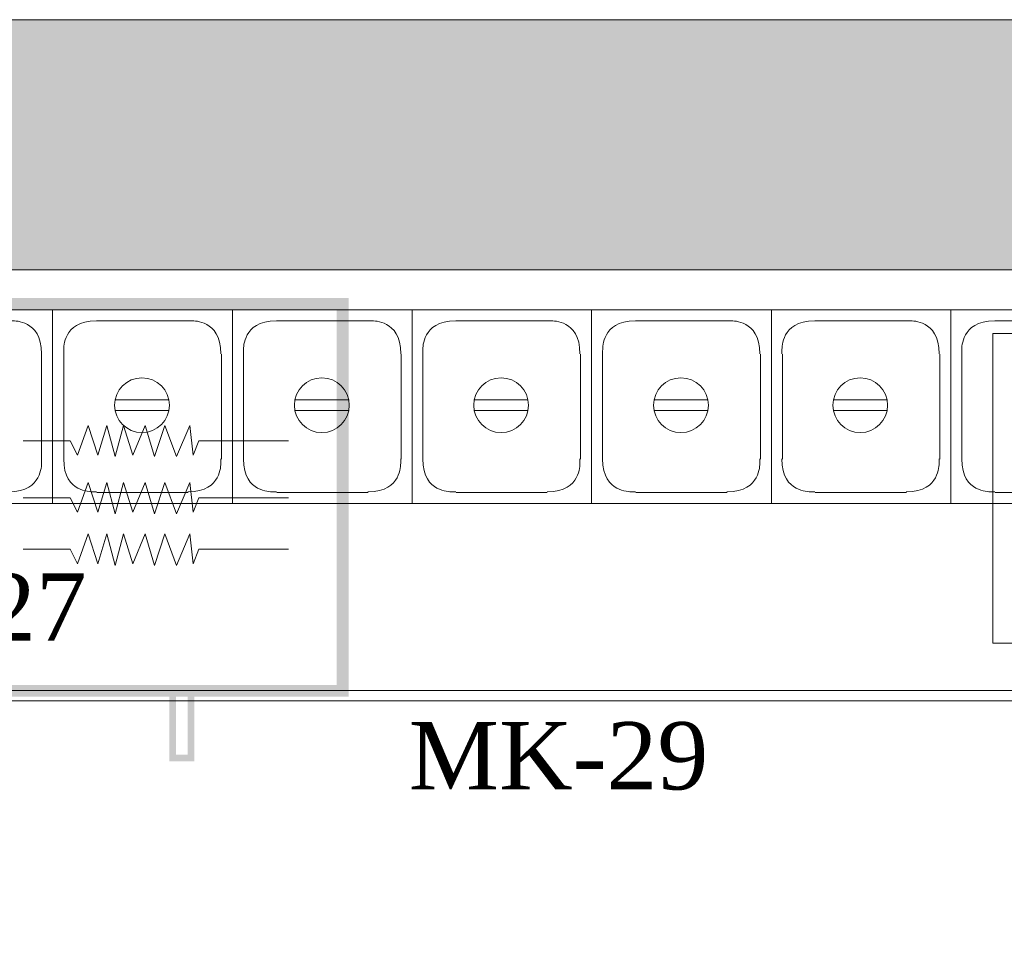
# Model space of a CAD drawing. Extents: x 3940905 to 4145695, y 925352 to 1109797.
# Tile 589 of 656: x 4011719 to 4012624, y 1101460 to 1102308. Entities that reach past the tile are written whole.
import ezdxf

# ---------------------------------------------------------------- set-up
doc = ezdxf.new("R2010")
doc.units = 0
doc.header["$LTSCALE"] = 750
doc.header["$MEASUREMENT"] = 0
doc.linetypes.add('DASHED', pattern=[0.75, 0.5, -0.25])
for name, color, linetype, lineweight in [('CKD Equipments', 252, 'CONTINUOUS', 0), ('HATCH', 7, 'CONTINUOUS', 0), ('wall', 7, 'CONTINUOUS', 25)]:
    doc.layers.add(name, color=color, linetype=linetype, lineweight=lineweight)
doc.layers.add('PDF_A - TEXT', color=7, linetype='CONTINUOUS')
doc.styles.add('CKD_Dimension Text', font='BOOKOS.TTF')

msp = doc.modelspace()

# ---------------------------------------------------------------- hatches: boundary and pattern name
at = {"layer": 'CKD Equipments', "true_color": 0xff00ff}
h = msp.add_hatch(color=6, dxfattribs=at)
h.paths.add_polyline_path([(4012021.29, 1102052.39), (4012010.1, 1101696.73), (4012021.29, 1101686.05)])
h.paths.add_polyline_path([(4012010.1, 1102041.71), (4012021.29, 1102052.39), (4012010.1, 1101696.73)])
h.paths.add_polyline_path([(4011247.89, 1102052.39), (4012010.1, 1102041.71), (4012021.29, 1102052.39)])
h.paths.add_polyline_path([(4011259.09, 1102041.71), (4011247.89, 1102052.39), (4012010.1, 1102041.71)])
h.paths.add_polyline_path([(4011247.89, 1101686.05), (4011259.09, 1102041.71), (4011247.89, 1102052.39)])
h.paths.add_polyline_path([(4011259.09, 1101696.73), (4011247.89, 1101686.05), (4011259.09, 1102041.71)])
h.paths.add_polyline_path([(4012021.29, 1101686.05), (4011259.09, 1101696.73), (4011247.89, 1101686.05)])
h.paths.add_polyline_path([(4012010.1, 1101696.73), (4012021.29, 1101686.05), (4011259.09, 1101696.73)])
h = msp.add_hatch(color=6, dxfattribs=at)
h.paths.add_polyline_path([(4011856.43, 1101690.12), (4011862.54, 1101632.62), (4011862.54, 1101690.12)])
h.paths.add_polyline_path([(4011856.43, 1101626.52), (4011856.43, 1101690.12), (4011862.54, 1101632.62)])
h = msp.add_hatch(color=6, dxfattribs=at)
h.paths.add_polyline_path([(4011879.33, 1101626.52), (4011873.23, 1101690.12), (4011873.23, 1101632.62)])
h.paths.add_polyline_path([(4011879.33, 1101690.12), (4011879.33, 1101626.52), (4011873.23, 1101690.12)])
h = msp.add_hatch(color=6, dxfattribs=at)
h.paths.add_polyline_path([(4011856.43, 1101626.52), (4011873.23, 1101632.62), (4011862.54, 1101632.62)])
h.paths.add_polyline_path([(4011879.33, 1101626.52), (4011856.43, 1101626.52), (4011873.23, 1101632.62)])
at = {"layer": 'HATCH'}
h = msp.add_hatch(color=8, dxfattribs=at)
h.dxf.hatch_style = 1
h.paths.add_polyline_path([(4016977.74, 1102308.44), (4004382.74, 1102308.44), (4004382.74, 1088263.44), (4004252.74, 1088263.44), (4004252.74, 1074300.44), (4004415.74, 1074300.44), (4004415.74, 1067776.41), (4004872.74, 1067776.41), (4004872.74, 1072350.44), (4004872.74, 1074463.44), (4004482.74, 1074463.44), (4004482.74, 1088033.46), (4004607.74, 1088033.43), (4004607.74, 1102078.44), (4016977.74, 1102078.44)])

# ---------------------------------------------------------------- linework, layer by layer
at = {"layer": 'CKD Equipments', "linetype": 'DASHED', "ltscale": 25}
for p, q in [((4013054.18, 1102041.71), (4011228.56, 1102041.71)), ((4011228.56, 1101681.98), (4013054.18, 1101681.98))]:
    msp.add_line(p, q, dxfattribs=at)
at = {"layer": 'CKD Equipments', "color": 252, "true_color": 0x989898}
for p, q in [((4011254, 1102041.71), (4013054.18, 1102041.71)), ((4011254, 1101691.65), (4013054.18, 1101691.65))]:
    msp.add_line(p, q, dxfattribs=at)
at = {"layer": 'CKD Equipments', "color": 4, "true_color": 0x00ffff}
for p, q in [((4011584.22, 1102041.71), (4011749.07, 1102041.71)), ((4011749.07, 1101863.63), (4011749.07, 1102041.71)), ((4011749.07, 1102041.71), (4011749.07, 1101863.63)), ((4011749.07, 1101863.63), (4011749.07, 1102041.71)), ((4011749.07, 1102041.71), (4011914.44, 1102041.71)), ((4011749.07, 1102041.71), (4011749.07, 1101863.63)), ((4011749.07, 1102041.71), (4011749.07, 1101863.63)), ((4011749.07, 1101863.63), (4011749.07, 1102041.71)), ((4011914.44, 1102041.71), (4011914.44, 1101863.63)), ((4011914.44, 1102041.71), (4011914.44, 1101863.63)), ((4011914.44, 1101863.63), (4011914.44, 1102041.71)), ((4011914.44, 1102041.71), (4012079.8, 1102041.71)), ((4012079.8, 1102041.71), (4012079.8, 1101863.63)), ((4012079.8, 1102041.71), (4012079.8, 1101863.63)), ((4012079.8, 1101863.63), (4012079.8, 1102041.71)), ((4012079.8, 1102041.71), (4012244.66, 1102041.71)), ((4012244.66, 1102041.71), (4012244.66, 1101863.63)), ((4012244.66, 1102041.71), (4012244.66, 1101863.63)), ((4012244.66, 1101863.63), (4012244.66, 1102041.71)), ((4012244.66, 1102041.71), (4012244.66, 1101863.63)), ((4012244.66, 1101863.63), (4012244.66, 1102041.71)), ((4012244.66, 1102041.71), (4012244.66, 1101863.63)), ((4012244.66, 1101863.63), (4012244.66, 1102041.71)), ((4012244.66, 1102041.71), (4012244.66, 1101863.63)), ((4012244.66, 1101863.63), (4012244.66, 1102041.71)), ((4012244.66, 1102041.71), (4012244.66, 1101863.63)), ((4012244.66, 1101863.63), (4012244.66, 1102041.71)), ((4012244.66, 1101863.63), (4012244.66, 1102041.71)), ((4012244.66, 1102041.71), (4012410.02, 1102041.71)), ((4012410.02, 1102041.71), (4012410.02, 1101863.63)), ((4012410.02, 1102041.71), (4012410.02, 1101863.63)), ((4012410.02, 1101863.63), (4012410.02, 1102041.71)), ((4012410.02, 1102041.71), (4012410.02, 1101863.63)), ((4012410.02, 1101863.63), (4012410.02, 1102041.71)), ((4012410.02, 1102041.71), (4012410.02, 1101863.63)), ((4012410.02, 1101863.63), (4012410.02, 1102041.71)), ((4012410.02, 1102041.71), (4012410.02, 1101863.63)), ((4012410.02, 1101863.63), (4012410.02, 1102041.71)), ((4012410.02, 1102041.71), (4012410.02, 1101863.63)), ((4012410.02, 1101863.63), (4012410.02, 1102041.71)), ((4012410.02, 1101863.63), (4012410.02, 1102041.71)), ((4012410.02, 1102041.71), (4012574.88, 1102041.71)), ((4012574.88, 1102041.71), (4012574.88, 1101863.63)), ((4012574.88, 1102041.71), (4012574.88, 1101863.63)), ((4012574.88, 1101863.63), (4012574.88, 1102041.71)), ((4012574.88, 1102041.71), (4012574.88, 1101863.63)), ((4012574.88, 1101863.63), (4012574.88, 1102041.71)), ((4012574.88, 1102041.71), (4012574.88, 1101863.63)), ((4012574.88, 1101863.63), (4012574.88, 1102041.71)), ((4012574.88, 1102041.71), (4012574.88, 1101863.63)), ((4012574.88, 1101863.63), (4012574.88, 1102041.71)), ((4012574.88, 1102041.71), (4012574.88, 1101863.63)), ((4012574.88, 1101863.63), (4012574.88, 1102041.71)), ((4012574.88, 1101863.63), (4012574.88, 1102041.71)), ((4012574.88, 1102041.71), (4012740.24, 1102041.71)), ((4011789.78, 1102031.53), (4011873.73, 1102031.53)), ((4011955.14, 1102031.53), (4012039.1, 1102031.53)), ((4012120, 1102031.53), (4012203.95, 1102031.53)), ((4012285.36, 1102031.53), (4012369.32, 1102031.53)), ((4012450.22, 1102031.53), (4012534.17, 1102031.53)), ((4012615.58, 1102031.53), (4012699.54, 1102031.53)), ((4012613.47, 1102019.98), (4013009.84, 1102019.98)), ((4012613.47, 1101735.04), (4012613.47, 1102019.98)), ((4011738.9, 1102001), (4011738.9, 1101904.33)), ((4011759.25, 1101904.33), (4011759.25, 1102001)), ((4011904.26, 1102001), (4011904.26, 1101904.33)), ((4011924.62, 1101904.33), (4011924.62, 1102001)), ((4012069.63, 1102001), (4012069.63, 1101904.33)), ((4012089.47, 1101904.33), (4012089.47, 1102001)), ((4012234.48, 1102001), (4012234.48, 1101904.33)), ((4012254.83, 1101904.33), (4012254.83, 1102001)), ((4012399.85, 1102001), (4012399.85, 1101904.33)), ((4012420.2, 1101904.33), (4012420.2, 1102001)), ((4012564.7, 1102001), (4012564.7, 1101904.33)), ((4012585.05, 1101904.33), (4012585.05, 1102001)), ((4011855.93, 1101958.77), (4011807.08, 1101958.77)), ((4012021.29, 1101958.77), (4011971.93, 1101958.77)), ((4012186.14, 1101958.77), (4012137.3, 1101958.77)), ((4012351.51, 1101958.77), (4012302.66, 1101958.77)), ((4012516.36, 1101958.77), (4012467.52, 1101958.77)), ((4011807.08, 1101949.11), (4011855.93, 1101949.11)), ((4011971.93, 1101949.11), (4012021.29, 1101949.11)), ((4012137.3, 1101949.11), (4012186.14, 1101949.11)), ((4012302.66, 1101949.11), (4012351.51, 1101949.11)), ((4012467.52, 1101949.11), (4012516.36, 1101949.11)), ((4011873.73, 1101873.8), (4011789.78, 1101873.8)), ((4012039.1, 1101873.8), (4011955.14, 1101873.8)), ((4012203.95, 1101873.8), (4012120, 1101873.8)), ((4012369.32, 1101873.8), (4012285.36, 1101873.8)), ((4012534.17, 1101873.8), (4012450.22, 1101873.8)), ((4012699.54, 1101873.8), (4012615.58, 1101873.8)), ((4011749.07, 1101863.63), (4011584.22, 1101863.63)), ((4011914.44, 1101863.63), (4011749.07, 1101863.63)), ((4012079.8, 1101863.63), (4011914.44, 1101863.63)), ((4012244.66, 1101863.63), (4012079.8, 1101863.63)), ((4012410.02, 1101863.63), (4012244.66, 1101863.63)), ((4012574.88, 1101863.63), (4012410.02, 1101863.63)), ((4012740.24, 1101863.63), (4012574.88, 1101863.63)), ((4013009.84, 1101735.04), (4012613.47, 1101735.04))]:
    msp.add_line(p, q, dxfattribs=at)
at = {"layer": 'CKD Equipments'}
for p, q in [((4012244.66, 1102041.71), (4012244.66, 1102016.27)), ((4012244.66, 1102041.71), (4012244.66, 1102016.27)), ((4012410.02, 1102041.71), (4012410.02, 1102016.27)), ((4012410.02, 1102041.71), (4012410.02, 1102016.27)), ((4012574.88, 1102041.71), (4012574.88, 1102016.27)), ((4012574.88, 1102041.71), (4012574.88, 1102016.27))]:
    msp.add_line(p, q, dxfattribs=at)
at = {"layer": 'CKD Equipments', "color": 3, "true_color": 0x00ff00}
for p, q in [((4011781.64, 1101935.37), (4011771.97, 1101907.89)), ((4011790.8, 1101907.89), (4011781.64, 1101935.37)), ((4011798.94, 1101935.37), (4011790.8, 1101907.89)), ((4011806.57, 1101906.87), (4011798.94, 1101935.37)), ((4011814.2, 1101935.37), (4011806.57, 1101906.87)), ((4011822.85, 1101907.89), (4011814.2, 1101935.37)), ((4011834.05, 1101935.37), (4011822.85, 1101907.89)), ((4011842.7, 1101906.87), (4011834.05, 1101935.37)), ((4011852.36, 1101935.37), (4011842.7, 1101906.87)), ((4011863.05, 1101906.87), (4011852.36, 1101935.37)), ((4011875.26, 1101935.37), (4011863.05, 1101906.87)), ((4011878.31, 1101907.89), (4011875.26, 1101935.37)), ((4011765.36, 1101921.12), (4011722.11, 1101921.12)), ((4011771.97, 1101907.89), (4011765.36, 1101921.12)), ((4011883.4, 1101921.12), (4011878.31, 1101907.89)), ((4011965.83, 1101921.12), (4011883.4, 1101921.12)), ((4011781.64, 1101882.96), (4011771.97, 1101855.48)), ((4011790.8, 1101855.48), (4011781.64, 1101882.96)), ((4011798.94, 1101882.96), (4011790.8, 1101855.48)), ((4011806.57, 1101853.96), (4011798.94, 1101882.96)), ((4011814.2, 1101882.96), (4011806.57, 1101853.96)), ((4011822.85, 1101855.48), (4011814.2, 1101882.96)), ((4011834.05, 1101882.96), (4011822.85, 1101855.48)), ((4011842.7, 1101853.96), (4011834.05, 1101882.96)), ((4011852.36, 1101882.96), (4011842.7, 1101853.96)), ((4011863.05, 1101853.96), (4011852.36, 1101882.96)), ((4011875.26, 1101882.96), (4011863.05, 1101853.96)), ((4011878.31, 1101855.48), (4011875.26, 1101882.96)), ((4011765.36, 1101868.71), (4011722.11, 1101868.71)), ((4011771.97, 1101855.48), (4011765.36, 1101868.71)), ((4011883.4, 1101868.71), (4011878.31, 1101855.48)), ((4011965.83, 1101868.71), (4011883.4, 1101868.71)), ((4011781.64, 1101835.64), (4011771.97, 1101808.16)), ((4011790.8, 1101808.16), (4011781.64, 1101835.64)), ((4011798.94, 1101835.64), (4011790.8, 1101808.16)), ((4011806.57, 1101806.64), (4011798.94, 1101835.64)), ((4011814.2, 1101835.64), (4011806.57, 1101806.64)), ((4011822.85, 1101808.16), (4011814.2, 1101835.64)), ((4011834.05, 1101835.64), (4011822.85, 1101808.16)), ((4011842.7, 1101806.64), (4011834.05, 1101835.64)), ((4011852.36, 1101835.64), (4011842.7, 1101806.64)), ((4011863.05, 1101806.64), (4011852.36, 1101835.64)), ((4011875.26, 1101835.64), (4011863.05, 1101806.64)), ((4011878.31, 1101808.16), (4011875.26, 1101835.64)), ((4011765.36, 1101821.39), (4011722.11, 1101821.39)), ((4011771.97, 1101808.16), (4011765.36, 1101821.39)), ((4011883.4, 1101821.39), (4011878.31, 1101808.16)), ((4011965.83, 1101821.39), (4011883.4, 1101821.39))]:
    msp.add_line(p, q, dxfattribs=at)
at = {"layer": 'CKD Equipments', "color": 4, "true_color": 0x00ffff}
for centre in [(4011831.25, 1101953.94), (4011996.61, 1101953.94), (4012161.47, 1101953.94), (4012326.83, 1101953.94), (4012491.69, 1101953.94)]:
    msp.add_circle(centre, 25.19, dxfattribs=at)
for points in [[(4011738.9, 1102001.26), (4011738.9, 1102017.98), (4011725.34, 1102031.53), (4011708.62, 1102031.53), (4011708.62, 1102031.53), (4011708.62, 1102031.53), (4011708.62, 1102031.53)], [(4011789.53, 1102031.53), (4011772.81, 1102031.53), (4011759.25, 1102017.98), (4011759.25, 1102001.26), (4011759.25, 1102001.26), (4011759.25, 1102001.26), (4011759.25, 1102001.26)], [(4011903.75, 1102001.26), (4011903.75, 1102017.98), (4011890.2, 1102031.53), (4011873.48, 1102031.53), (4011873.48, 1102031.53), (4011873.48, 1102031.53), (4011873.48, 1102031.53)], [(4011954.89, 1102031.53), (4011938.17, 1102031.53), (4011924.62, 1102017.98), (4011924.62, 1102001.26), (4011924.62, 1102001.26), (4011924.62, 1102001.26), (4011924.62, 1102001.26)], [(4012069.12, 1102001.26), (4012069.12, 1102017.98), (4012055.56, 1102031.53), (4012038.84, 1102031.53), (4012038.84, 1102031.53), (4012038.84, 1102031.53), (4012038.84, 1102031.53)], [(4012119.74, 1102031.53), (4012103.02, 1102031.53), (4012089.47, 1102017.98), (4012089.47, 1102001.26), (4012089.47, 1102001.26), (4012089.47, 1102001.26), (4012089.47, 1102001.26)], [(4012233.97, 1102001.26), (4012233.97, 1102017.98), (4012220.42, 1102031.53), (4012203.7, 1102031.53), (4012203.7, 1102031.53), (4012203.7, 1102031.53), (4012203.7, 1102031.53)], [(4012285.11, 1102031.53), (4012268.39, 1102031.53), (4012254.83, 1102017.98), (4012254.83, 1102001.26), (4012254.83, 1102001.26), (4012254.83, 1102001.26), (4012254.83, 1102001.26)], [(4012399.34, 1102001.26), (4012399.34, 1102017.98), (4012385.78, 1102031.53), (4012369.06, 1102031.53), (4012369.06, 1102031.53), (4012369.06, 1102031.53), (4012369.06, 1102031.53)], [(4012449.96, 1102031.53), (4012433.24, 1102031.53), (4012419.69, 1102017.98), (4012419.69, 1102001.26), (4012419.69, 1102001.26), (4012419.69, 1102001.26), (4012419.69, 1102001.26)], [(4012564.19, 1102001.26), (4012564.19, 1102017.98), (4012550.64, 1102031.53), (4012533.92, 1102031.53), (4012533.92, 1102031.53), (4012533.92, 1102031.53), (4012533.92, 1102031.53)], [(4012615.33, 1102031.53), (4012598.61, 1102031.53), (4012585.05, 1102017.98), (4012585.05, 1102001.26), (4012585.05, 1102001.26), (4012585.05, 1102001.26), (4012585.05, 1102001.26)], [(4011708.62, 1101874.31), (4011725.34, 1101874.31), (4011738.9, 1101887.86), (4011738.9, 1101904.58), (4011738.9, 1101904.58), (4011738.9, 1101904.58), (4011738.9, 1101904.58)], [(4011759.25, 1101904.58), (4011759.25, 1101887.86), (4011772.81, 1101874.31), (4011789.53, 1101874.31), (4011789.53, 1101874.31), (4011789.53, 1101874.31), (4011789.53, 1101874.31)], [(4011873.48, 1101874.31), (4011890.2, 1101874.31), (4011903.75, 1101887.86), (4011903.75, 1101904.58), (4011903.75, 1101904.58), (4011903.75, 1101904.58), (4011903.75, 1101904.58)], [(4011924.62, 1101904.58), (4011924.62, 1101887.86), (4011938.17, 1101874.31), (4011954.89, 1101874.31), (4011954.89, 1101874.31), (4011954.89, 1101874.31), (4011954.89, 1101874.31)], [(4012038.84, 1101874.31), (4012055.56, 1101874.31), (4012069.12, 1101887.86), (4012069.12, 1101904.58), (4012069.12, 1101904.58), (4012069.12, 1101904.58), (4012069.12, 1101904.58)], [(4012089.47, 1101904.58), (4012089.47, 1101887.86), (4012103.02, 1101874.31), (4012119.74, 1101874.31), (4012119.74, 1101874.31), (4012119.74, 1101874.31), (4012119.74, 1101874.31)], [(4012203.7, 1101874.31), (4012220.42, 1101874.31), (4012233.97, 1101887.86), (4012233.97, 1101904.58), (4012233.97, 1101904.58), (4012233.97, 1101904.58), (4012233.97, 1101904.58)], [(4012254.83, 1101904.58), (4012254.83, 1101887.86), (4012268.39, 1101874.31), (4012285.11, 1101874.31), (4012285.11, 1101874.31), (4012285.11, 1101874.31), (4012285.11, 1101874.31)], [(4012369.06, 1101874.31), (4012385.78, 1101874.31), (4012399.34, 1101887.86), (4012399.34, 1101904.58), (4012399.34, 1101904.58), (4012399.34, 1101904.58), (4012399.34, 1101904.58)], [(4012419.69, 1101904.58), (4012419.69, 1101887.86), (4012433.24, 1101874.31), (4012449.96, 1101874.31), (4012449.96, 1101874.31), (4012449.96, 1101874.31), (4012449.96, 1101874.31)], [(4012533.92, 1101874.31), (4012550.64, 1101874.31), (4012564.19, 1101887.86), (4012564.19, 1101904.58), (4012564.19, 1101904.58), (4012564.19, 1101904.58), (4012564.19, 1101904.58)], [(4012585.05, 1101904.58), (4012585.05, 1101887.86), (4012598.61, 1101874.31), (4012615.33, 1101874.31), (4012615.33, 1101874.31), (4012615.33, 1101874.31), (4012615.33, 1101874.31)]]:
    msp.add_open_spline(points, degree=3, dxfattribs=at)
at = {"layer": 'wall', "lineweight": 0, "ltscale": 2}
msp.add_lwpolyline([(4016977.74, 1102308.44), (4004382.74, 1102308.44), (4004382.74, 1088263.44), (4004252.74, 1088263.44), (4004252.74, 1074300.44), (4004415.74, 1074300.44), (4004415.74, 1067776.41), (4004872.74, 1067776.41), (4004872.74, 1074463.44), (4004482.74, 1074463.44), (4004482.74, 1088033.46), (4004607.74, 1088033.43), (4004607.74, 1102078.44), (4016977.74, 1102078.44)], close=True, dxfattribs=at)

# ---------------------------------------------------------------- texts
at = {"layer": 'PDF_A - TEXT', "attachment_point": 1, "style": 'CKD_Dimension Text'}
for s, insert, char_height, width in [('MK-27', (4011504.84, 1101799.22), 61.963, 1204.0964), ('\\pxqc;MK-29', (4012025.35, 1101662.58), 61.9627, 377.7108)]:
    msp.add_mtext(s, dxfattribs=dict(at, insert=insert, char_height=char_height, width=width))

doc.saveas('drawing.dxf')
